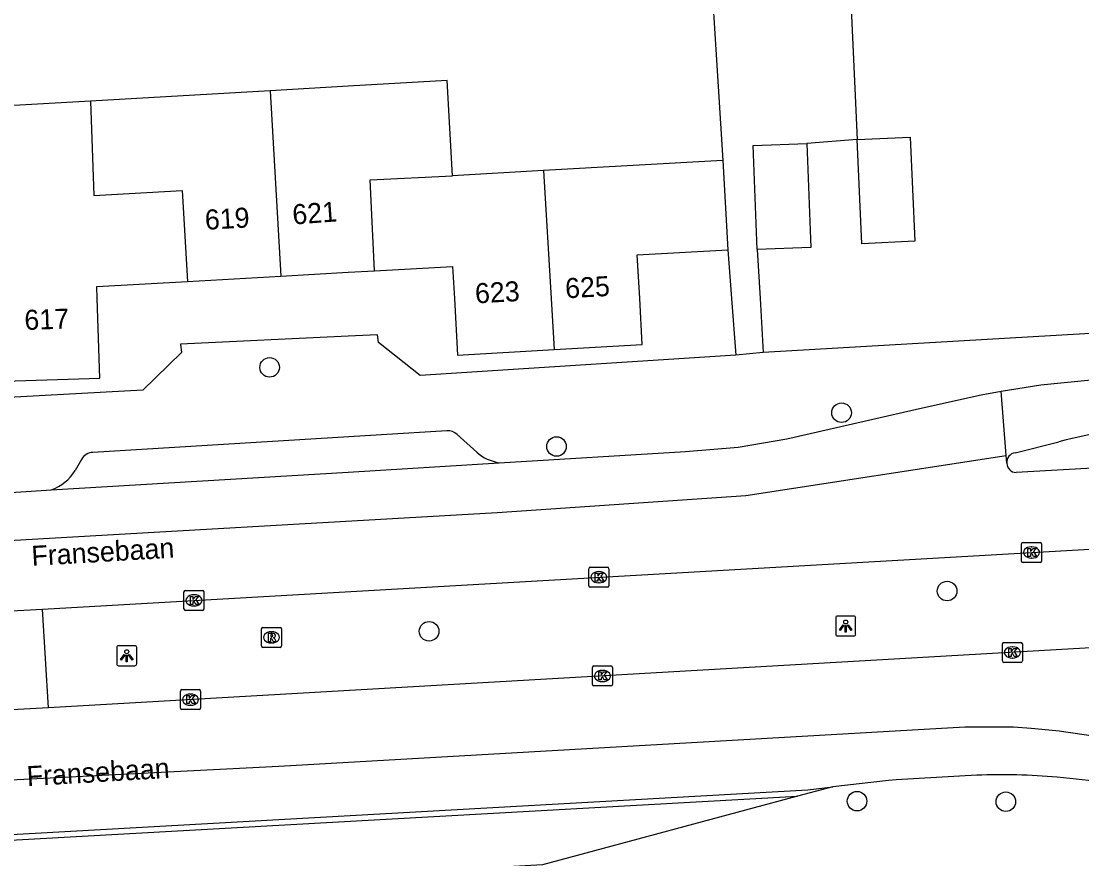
# Model space of a CAD drawing. Extents: x 158461 to 159795, y 387220 to 388672.
# Drawn here: x 158983.7 to 159036.6, y 387722 to 387763.8 of the extents above; entities that cross this region are included whole.
import ezdxf

# ---------------------------------------------------------------- set-up
doc = ezdxf.new("R2010")
doc.units = 0
for name, color, linetype in [('IMGEO_Boom', 7, 'Continuous'), ('IMGEO_Fietspad_open', 7, 'Continuous'), ('IMGEO_Kolk', 7, 'Continuous'), ('IMGEO_Lichtpunt', 7, 'Continuous'), ('IMGEO_Openbare_ruimte_label', 7, 'Continuous'), ('IMGEO_Pand', 7, 'Continuous'), ('IMGEO_Pand_nummerreeks', 7, 'Continuous'), ('IMGEO_Rijbaan_lokaal_gesloten', 7, 'Continuous'), ('IMGEO_Rijbaan_lokaal_open', 7, 'Continuous'), ('IMGEO_Rioolput', 7, 'Continuous'), ('IMGEO_Voetpad_open', 7, 'Continuous')]:
    doc.layers.add(name, color=color, linetype=linetype)

msp = doc.modelspace()

# ---------------------------------------------------------------- linework, layer by layer
at = {"layer": 'IMGEO_Boom'}
for centre in [(158996.086, 387746.564), (159024.639, 387744.299), (159010.409, 387742.613), (159029.907, 387735.394), (159004.048, 387733.385), (159025.413, 387724.9), (159032.84, 387724.874)]:
    msp.add_circle(centre, 0.489, dxfattribs=at)
at = {"layer": 'IMGEO_Fietspad_open'}
for points in [[(159032.611, 387745.374), (159034.584, 387745.692), (159040.106, 387746.234), (159063.568, 387747.576), (159077.533, 387748.549)], [(159033.304, 387742.303), (159035.481, 387742.844)]]:
    msp.add_lwpolyline(points, dxfattribs=at)
for centre, radius, start, end in [((159042.954, 387713.754), 30.034, 92.6632, 104.4066), ((159033.385, 387741.809), 0.5, 99.2624, 183.4447)]:
    msp.add_arc(centre, radius, start, end, dxfattribs=at)
at = {"layer": 'IMGEO_Kolk'}
for p, q in [((159033.624, 387736.894), (159033.624, 387737.746)), ((159033.699, 387737.82), (159034.551, 387737.82)), ((159034.625, 387737.746), (159034.625, 387736.894)), ((159034.112, 387737.6), (159034.137, 387737.6)), ((159034.551, 387736.82), (159033.699, 387736.82)), ((159034.135, 387737.04), (159034.11, 387737.04)), ((159012.021, 387735.658), (159012.021, 387736.51)), ((159012.096, 387736.584), (159012.948, 387736.584)), ((159012.509, 387736.364), (159012.534, 387736.364)), ((159013.022, 387736.51), (159013.022, 387735.658)), ((159012.948, 387735.584), (159012.096, 387735.584)), ((159012.532, 387735.804), (159012.507, 387735.804)), ((158991.808, 387734.502), (158991.808, 387735.354)), ((158991.883, 387735.428), (158992.735, 387735.428)), ((158992.296, 387735.208), (158992.321, 387735.208)), ((158992.809, 387735.354), (158992.809, 387734.502)), ((158992.319, 387734.648), (158992.294, 387734.648)), ((158992.735, 387734.428), (158991.883, 387734.428)), ((159032.667, 387731.902), (159032.667, 387732.754)), ((159032.742, 387732.828), (159033.594, 387732.828)), ((159033.155, 387732.608), (159033.18, 387732.608)), ((159033.668, 387732.754), (159033.668, 387731.902)), ((159033.178, 387732.048), (159033.153, 387732.048)), ((159012.2, 387730.727), (159012.2, 387731.579)), ((159012.275, 387731.653), (159013.127, 387731.653)), ((159012.688, 387731.433), (159012.713, 387731.433)), ((159013.201, 387731.579), (159013.201, 387730.727)), ((159033.594, 387731.828), (159032.742, 387731.828)), ((159012.711, 387730.873), (159012.686, 387730.873)), ((158991.633, 387729.546), (158991.633, 387730.398)), ((158991.708, 387730.472), (158992.56, 387730.472)), ((158992.121, 387730.252), (158992.146, 387730.252)), ((158992.634, 387730.398), (158992.634, 387729.546)), ((159013.127, 387730.653), (159012.275, 387730.653)), ((158992.56, 387729.472), (158991.708, 387729.472)), ((158992.144, 387729.692), (158992.119, 387729.692))]:
    msp.add_line(p, q, dxfattribs=at)
for points in [[(159033.624, 387736.894), (159033.624, 387737.746)], [(159033.699, 387737.82), (159034.551, 387737.82)], [(159034.625, 387737.746), (159034.625, 387736.894)], [(159033.945, 387737.52), (159034.068, 387737.52), (159034.068, 387737.369), (159034.198, 387737.52), (159034.362, 387737.52), (159034.216, 387737.369), (159034.369, 387737.12), (159034.217, 387737.12), (159034.132, 387737.284), (159034.068, 387737.217), (159034.068, 387737.12), (159033.945, 387737.12), (159033.945, 387737.52)], [(159034.551, 387736.82), (159033.699, 387736.82)], [(159012.021, 387735.658), (159012.021, 387736.51)], [(159012.096, 387736.584), (159012.948, 387736.584)], [(159012.342, 387736.284), (159012.465, 387736.284), (159012.465, 387736.133), (159012.595, 387736.284), (159012.759, 387736.284), (159012.613, 387736.133), (159012.766, 387735.884), (159012.614, 387735.884), (159012.529, 387736.048), (159012.465, 387735.981), (159012.465, 387735.884), (159012.342, 387735.884), (159012.342, 387736.284)], [(159013.022, 387736.51), (159013.022, 387735.658)], [(159012.948, 387735.584), (159012.096, 387735.584)], [(158991.808, 387734.502), (158991.808, 387735.354)], [(158991.883, 387735.428), (158992.735, 387735.428)], [(158992.129, 387735.128), (158992.252, 387735.128), (158992.252, 387734.977), (158992.382, 387735.128), (158992.546, 387735.128), (158992.4, 387734.977), (158992.553, 387734.728), (158992.401, 387734.728), (158992.316, 387734.892), (158992.252, 387734.825), (158992.252, 387734.728), (158992.129, 387734.728), (158992.129, 387735.128)], [(158992.809, 387735.354), (158992.809, 387734.502)], [(158992.735, 387734.428), (158991.883, 387734.428)], [(159032.667, 387731.902), (159032.667, 387732.754)], [(159032.742, 387732.828), (159033.594, 387732.828)], [(159032.988, 387732.528), (159033.111, 387732.528), (159033.111, 387732.377), (159033.241, 387732.528), (159033.405, 387732.528), (159033.259, 387732.377), (159033.412, 387732.128), (159033.26, 387732.128), (159033.175, 387732.292), (159033.111, 387732.225), (159033.111, 387732.128), (159032.988, 387732.128), (159032.988, 387732.528)], [(159033.668, 387732.754), (159033.668, 387731.902)], [(159012.2, 387730.727), (159012.2, 387731.579)], [(159012.275, 387731.653), (159013.127, 387731.653)], [(159012.521, 387731.353), (159012.644, 387731.353), (159012.644, 387731.202), (159012.774, 387731.353), (159012.938, 387731.353), (159012.792, 387731.202), (159012.945, 387730.953), (159012.793, 387730.953), (159012.708, 387731.117), (159012.644, 387731.05), (159012.644, 387730.953), (159012.521, 387730.953), (159012.521, 387731.353)], [(159013.201, 387731.579), (159013.201, 387730.727)], [(159033.594, 387731.828), (159032.742, 387731.828)], [(158991.633, 387729.546), (158991.633, 387730.398)], [(158991.708, 387730.472), (158992.56, 387730.472)], [(158992.634, 387730.398), (158992.634, 387729.546)], [(159013.127, 387730.653), (159012.275, 387730.653)], [(158991.954, 387730.172), (158992.077, 387730.172), (158992.077, 387730.021), (158992.207, 387730.172), (158992.371, 387730.172), (158992.225, 387730.021), (158992.378, 387729.772), (158992.226, 387729.772), (158992.141, 387729.936), (158992.077, 387729.869), (158992.077, 387729.772), (158991.954, 387729.772), (158991.954, 387730.172)], [(158992.56, 387729.472), (158991.708, 387729.472)]]:
    msp.add_lwpolyline(points, dxfattribs=at)
for centre, start, end in [((159033.701, 387737.744), 91.552, 178.448), ((159033.701, 387737.744), 91.552, 178.448), ((159034.549, 387737.744), 1.552, 88.448), ((159034.549, 387737.744), 1.552, 88.448), ((159033.701, 387736.896), 181.552, 268.448), ((159033.701, 387736.896), 181.552, 268.448), ((159034.549, 387736.896), 271.552, 358.448), ((159034.549, 387736.896), 271.552, 358.448), ((159012.098, 387736.508), 91.552, 178.448), ((159012.098, 387736.508), 91.552, 178.448), ((159012.946, 387736.508), 1.552, 88.448), ((159012.946, 387736.508), 1.552, 88.448), ((159012.098, 387735.66), 181.552, 268.448), ((159012.098, 387735.66), 181.552, 268.448), ((159012.946, 387735.66), 271.552, 358.448), ((159012.946, 387735.66), 271.552, 358.448), ((158991.885, 387735.352), 91.552, 178.448), ((158991.885, 387735.352), 91.552, 178.448), ((158992.733, 387735.352), 1.552, 88.448), ((158992.733, 387735.352), 1.552, 88.448), ((158991.885, 387734.504), 181.552, 268.448), ((158991.885, 387734.504), 181.552, 268.448), ((158992.733, 387734.504), 271.552, 358.448), ((158992.733, 387734.504), 271.552, 358.448), ((159032.744, 387732.752), 91.552, 178.448), ((159032.744, 387732.752), 91.552, 178.448), ((159033.592, 387732.752), 1.552, 88.448), ((159033.592, 387732.752), 1.552, 88.448), ((159032.744, 387731.904), 181.552, 268.448), ((159032.744, 387731.904), 181.552, 268.448), ((159033.592, 387731.904), 271.552, 358.448), ((159033.592, 387731.904), 271.552, 358.448), ((159012.277, 387731.577), 91.552, 178.448), ((159012.277, 387731.577), 91.552, 178.448), ((159013.125, 387731.577), 1.552, 88.448), ((159013.125, 387731.577), 1.552, 88.448), ((158991.71, 387730.396), 91.552, 178.448), ((158991.71, 387730.396), 91.552, 178.448), ((158992.558, 387730.396), 1.552, 88.448), ((158992.558, 387730.396), 1.552, 88.448), ((159012.277, 387730.729), 181.552, 268.448), ((159012.277, 387730.729), 181.552, 268.448), ((159013.125, 387730.729), 271.552, 358.448), ((159013.125, 387730.729), 271.552, 358.448), ((158991.71, 387729.548), 181.552, 268.448), ((158991.71, 387729.548), 181.552, 268.448), ((158992.558, 387729.548), 271.552, 358.448), ((158992.558, 387729.548), 271.552, 358.448)]:
    msp.add_arc(centre, 0.0765, start, end, dxfattribs=at)
for centre, major_axis, ratio, start_param, end_param in [((159034.111, 387737.32), (-0.387, 0.002), 0.722429, 4.712389, 7.853982), ((159034.136, 387737.32), (-0.39, 0.002), 0.717154, 1.570796, 4.712389), ((159012.508, 387736.084), (-0.387, 0.002), 0.722429, 4.712389, 7.853982), ((159012.533, 387736.084), (-0.39, 0.002), 0.717154, 1.570796, 4.712389), ((158992.295, 387734.928), (-0.387, 0.002), 0.722429, 4.712389, 7.853982), ((158992.32, 387734.928), (-0.39, 0.002), 0.717154, 1.570796, 4.712389), ((159033.154, 387732.328), (-0.387, 0.002), 0.722429, 4.712389, 7.853982), ((159033.179, 387732.328), (-0.39, 0.002), 0.717154, 1.570796, 4.712389), ((159012.687, 387731.153), (-0.387, 0.002), 0.722429, 4.712389, 7.853982), ((159012.712, 387731.153), (-0.39, 0.002), 0.717154, 1.570796, 4.712389), ((158992.12, 387729.972), (-0.387, 0.002), 0.722429, 4.712389, 7.853982), ((158992.145, 387729.972), (-0.39, 0.002), 0.717154, 1.570796, 4.712389)]:
    msp.add_ellipse(centre, major_axis=major_axis, ratio=ratio, start_param=start_param, end_param=end_param, dxfattribs=at)
at = {"layer": 'IMGEO_Lichtpunt'}
for p, q in [((159024.347, 387734.05), (159024.347, 387733.243)), ((159024.347, 387734.05), (159024.347, 387733.243)), ((159025.249, 387734.145), (159024.441, 387734.145)), ((159025.249, 387734.145), (159024.441, 387734.145)), ((159025.343, 387733.243), (159025.343, 387734.05)), ((159025.343, 387733.243), (159025.343, 387734.05)), ((159024.441, 387733.149), (159025.249, 387733.149)), ((159024.441, 387733.149), (159025.249, 387733.149)), ((158988.455, 387732.568), (158988.455, 387731.761)), ((158988.455, 387732.568), (158988.455, 387731.761)), ((158989.357, 387732.663), (158988.549, 387732.663)), ((158989.357, 387732.663), (158988.549, 387732.663)), ((158989.451, 387731.761), (158989.451, 387732.568)), ((158989.451, 387731.761), (158989.451, 387732.568)), ((158988.549, 387731.667), (158989.357, 387731.667)), ((158988.549, 387731.667), (158989.357, 387731.667))]:
    msp.add_line(p, q, dxfattribs=at)
for points in [[(159024.721, 387733.714), (159024.76, 387733.686), (159024.572, 387733.424), (159024.534, 387733.451), (159024.721, 387733.714)], [(159024.823, 387733.666), (159024.87, 387733.666), (159024.87, 387733.344), (159024.823, 387733.344), (159024.823, 387733.666)], [(159024.933, 387733.686), (159024.971, 387733.713), (159025.158, 387733.451), (159025.119, 387733.423), (159024.933, 387733.686)], [(158988.829, 387732.232), (158988.868, 387732.204), (158988.68, 387731.942), (158988.642, 387731.969), (158988.829, 387732.232)], [(158988.931, 387732.184), (158988.978, 387732.184), (158988.978, 387731.862), (158988.931, 387731.862), (158988.931, 387732.184)], [(158989.041, 387732.204), (158989.079, 387732.231), (158989.266, 387731.969), (158989.227, 387731.941), (158989.041, 387732.204)]]:
    msp.add_lwpolyline(points, dxfattribs=at)
for centre in [(159024.846, 387733.848), (158988.954, 387732.366)]:
    msp.add_circle(centre, 0.0994, dxfattribs=at)
for centre, start, end in [((159024.441, 387734.05), 90, 180), ((159024.441, 387734.05), 90, 180), ((159025.249, 387734.05), 0, 90), ((159025.249, 387734.05), 0, 90), ((159024.441, 387733.243), 180, 270), ((159024.441, 387733.243), 180, 270), ((159025.249, 387733.243), 270, 0), ((159025.249, 387733.243), 270, 360), ((158988.549, 387732.568), 90, 180), ((158988.549, 387732.568), 90, 180), ((158989.357, 387732.568), 0, 90), ((158989.357, 387732.568), 0, 90), ((158988.549, 387731.761), 180, 270), ((158988.549, 387731.761), 180, 270), ((158989.357, 387731.761), 270, 0), ((158989.357, 387731.761), 270, 360)]:
    msp.add_arc(centre, 0.0946, start, end, dxfattribs=at)
at = {"layer": 'IMGEO_Pand'}
for points in [[(158987.15, 387759.865), (158982.73, 387759.611), (158982.652, 387760.96), (158980.245, 387762.254)], [(159005.22, 387756.131), (159004.952, 387760.89), (159000, 387760.605), (158996.114, 387760.381)], [(158996.114, 387760.381), (158987.15, 387759.865)], [(158996.114, 387760.381), (158996.638, 387751.121)], [(158987.15, 387759.865), (158987.305, 387755.152), (158991.724, 387755.402), (158991.981, 387750.857)], [(159025.417, 387757.938), (159028.057, 387758.059), (159028.295, 387752.859), (159025.655, 387752.738), (159025.417, 387757.938)], [(158977.604, 387757.38), (158982.462, 387757.541), (158982.712, 387750), (158982.849, 387745.874), (158987.604, 387746.031), (158987.473, 387750), (158987.453, 387750.601), (158991.981, 387750.857)], [(159020.432, 387752.443), (159020.224, 387757.635), (159022.903, 387757.742)], [(159022.903, 387757.742), (159023.111, 387752.551), (159020.432, 387752.443)], [(159018.709, 387756.891), (159009.761, 387756.387)], [(159018.709, 387756.891), (159018.96, 387752.438)], [(159009.761, 387756.387), (159005.22, 387756.131)], [(159009.761, 387756.387), (159010.145, 387750), (159010.298, 387747.452)], [(159001.323, 387751.386), (159001.104, 387755.932), (159005.22, 387756.131)], [(159010.298, 387747.452), (159014.692, 387747.7), (159014.562, 387750), (159014.439, 387752.183), (159018.96, 387752.438)], [(159001.323, 387751.386), (159005.216, 387751.606), (159005.307, 387750), (159005.466, 387747.179), (159010.298, 387747.452)], [(158991.981, 387750.857), (158996.638, 387751.121)], [(158996.638, 387751.121), (159000, 387751.311), (159001.323, 387751.386)]]:
    msp.add_lwpolyline(points, dxfattribs=at)
at = {"layer": 'IMGEO_Rijbaan_lokaal_gesloten'}
for points in [[(158887.922, 387863.502), (158910.852, 387826.792), (158942.469, 387776.24), (158958.617, 387750.353), (158960.418, 387747.762), (158961.612, 387746.321), (158963.393, 387744.535), (158965.421, 387742.895), (158967.458, 387741.572), (158969.689, 387740.407), (158971.94, 387739.465), (158974.416, 387738.664), (158976.417, 387738.226), (158979.369, 387737.931), (158981.889, 387737.858), (159007.45, 387739.32), (159019.867, 387740.171), (159032.856, 387742.163)], [(159007.546, 387741.801), (159016.847, 387742.361), (159019.477, 387742.579), (159021.905, 387742.987), (159028.684, 387744.542), (159031.612, 387745.188), (159032.611, 387745.374)], [(159032.856, 387742.163), (159032.611, 387745.374)], [(159063.627, 387743.037), (159063.501, 387743.03), (159054.516, 387742.516), (159033.35, 387741.309)], [(159032.885, 387741.779), (159032.856, 387742.163)], [(158985.18, 387740.45), (159000, 387741.327), (159007.546, 387741.801)], [(158976.58, 387740.699), (158978.865, 387740.368), (158981.171, 387740.242), (158982.397, 387740.259), (158985.18, 387740.45)], [(158984.743, 387734.496), (159055.925, 387738.567)], [(158982.6, 387734.374), (158982.875, 387734.389), (158984.743, 387734.496)], [(159055.808, 387733.642), (159055.587, 387733.626), (159042.293, 387732.852), (158985.039, 387729.565)], [(158985.039, 387729.565), (158982.896, 387729.442)], [(158965.591, 387724.322), (158965.932, 387726.779), (158967.392, 387726.477), (158968.163, 387726.336), (158970.34, 387726.046), (158972.125, 387725.889), (158973.313, 387725.803), (158974.8, 387725.707), (158976.288, 387725.617), (158996.546, 387726.65), (159030.787, 387728.616), (159033.217, 387728.616), (159034.104, 387728.548), (159034.99, 387728.468), (159035.499, 387728.412), (159036.753, 387728.237), (159037.631, 387728.097), (159038.26, 387727.989), (159043.465, 387727.098), (159045.801, 387726.729), (159046.831, 387726.625), (159048.016, 387726.551)], [(159031.386, 387726.194), (159027.371, 387725.958), (159026.979, 387725.935), (159024.209, 387725.614)], [(158974.362, 387722.8), (158977.244, 387722.906), (159022.96, 387725.469), (159024.209, 387725.614)], [(159022.447, 387725.145), (159009.709, 387721.727), (158989.772, 387720.574), (158976.287, 387722.576)], [(158976.287, 387722.576), (159022.447, 387725.145)]]:
    msp.add_lwpolyline(points, dxfattribs=at)
for centre, radius, start, end in [((159033.384, 387741.808), 0.5, 183.327, 266.0602), ((159032.651, 387693.347), 32.871, 85.1983, 92.2062), ((159030.919, 387679.117), 47.199, 81.4831, 84.5483)]:
    msp.add_arc(centre, radius, start, end, dxfattribs=at)
at = {"layer": 'IMGEO_Rijbaan_lokaal_open'}
msp.add_lwpolyline([(159024.209, 387725.614), (159022.447, 387725.145)], dxfattribs=at)
at = {"layer": 'IMGEO_Rioolput'}
for p, q in [((158995.678, 387732.654), (158995.678, 387733.506)), ((158995.753, 387733.58), (158996.605, 387733.58)), ((158996.679, 387733.506), (158996.679, 387732.654)), ((158996.166, 387733.36), (158996.191, 387733.36)), ((158996.605, 387732.58), (158995.753, 387732.58)), ((158996.189, 387732.8), (158996.164, 387732.8))]:
    msp.add_line(p, q, dxfattribs=at)
for points in [[(158995.678, 387732.654), (158995.678, 387733.506)], [(158995.753, 387733.58), (158996.605, 387733.58)], [(158996.679, 387733.506), (158996.679, 387732.654)], [(158996.267, 387733.278), (158996.015, 387733.28), (158996.015, 387732.88)], [(158996.015, 387732.88), (158996.139, 387732.88), (158996.139, 387733.042), (158996.15, 387733.042)], [(158996.193, 387733.199), (158996.139, 387733.199), (158996.139, 387733.118)], [(158996.139, 387733.118), (158996.191, 387733.118)], [(158996.197, 387733.013), (158996.268, 387732.88), (158996.408, 387732.88), (158996.343, 387733.006)], [(158996.605, 387732.58), (158995.753, 387732.58)]]:
    msp.add_lwpolyline(points, dxfattribs=at)
for centre, radius, start, end in [((158995.755, 387733.504), 0.0765, 91.552, 178.448), ((158995.755, 387733.504), 0.0765, 91.552, 178.448), ((158996.603, 387733.504), 0.0765, 1.552, 88.448), ((158996.603, 387733.504), 0.0765, 1.552, 88.448), ((158996.149, 387732.989), 0.0533, 26.0293, 88.6989), ((158996.175, 387733.307), 0.19, 274.7715, 282.9687), ((158996.199, 387733.103), 0.0964, 77.0061, 93.1865), ((158996.213, 387733.16), 0.0378, 276.6634, 79.6772), ((158996.266, 387733.168), 0.109, 350.3612, 89.416), ((158996.264, 387733.168), 0.112, 277.5842, 350.9817), ((158996.248, 387732.953), 0.108, 29.5134, 73.7905), ((158995.755, 387732.656), 0.0765, 181.552, 268.448), ((158995.755, 387732.656), 0.0765, 181.552, 268.448), ((158996.603, 387732.656), 0.0765, 271.552, 358.448), ((158996.603, 387732.656), 0.0765, 271.552, 358.448)]:
    msp.add_arc(centre, radius, start, end, dxfattribs=at)
for centre, major_axis, ratio, start_param, end_param in [((158996.165, 387733.08), (-0.387, 0.002), 0.722429, 4.712389, 7.853982), ((158996.19, 387733.08), (-0.39, 0.002), 0.717154, 1.570796, 4.712389)]:
    msp.add_ellipse(centre, major_axis=major_axis, ratio=ratio, start_param=start_param, end_param=end_param, dxfattribs=at)
at = {"layer": 'IMGEO_Voetpad_open'}
for points in [[(159017.499, 387771.412), (159017.79, 387771.43), (159018.709, 387756.891)], [(159025.071, 387765.606), (159025.417, 387757.938)], [(159025.417, 387757.938), (159022.903, 387757.742)], [(159018.96, 387752.438), (159019.145, 387750), (159019.359, 387747.168)], [(159020.432, 387752.443), (159020.569, 387750), (159020.719, 387747.307)], [(159056.408, 387751.415), (159055.221, 387750), (159054.612, 387749.274), (159053.709, 387749.222), (159020.719, 387747.307)], [(159019.359, 387747.168), (159003.595, 387746.159), (159001.516, 387747.8), (159001.476, 387748.19), (159000, 387748.121), (158991.639, 387747.729), (158991.689, 387747.309), (158989.75, 387745.431), (158982.752, 387745.036), (158979.374, 387745.118), (158976.31, 387745.668), (158974.954, 387749.404), (158973.504, 387750), (158973.039, 387750.191), (158972.206, 387750), (158969.131, 387749.295)], [(159020.719, 387747.307), (159019.359, 387747.168)], [(159004.937, 387743.393), (158987.259, 387742.319)], [(159006.426, 387742.323), (159005.451, 387743.211)], [(158986.693, 387741.967), (158986.374, 387741.408)], [(158985.039, 387729.565), (158984.743, 387734.496)]]:
    msp.add_lwpolyline(points, dxfattribs=at)
for centre, radius, start, end in [((159004.978, 387742.691), 0.703, 47.6802, 93.3231), ((158987.299, 387741.624), 0.697, 93.2915, 150.4642), ((159007.899, 387744.021), 2.248, 229.0551, 260.9671), ((158984.461, 387742.569), 2.238, 288.74, 328.7433)]:
    msp.add_arc(centre, radius, start, end, dxfattribs=at)

# ---------------------------------------------------------------- texts
at = {"layer": 'IMGEO_Openbare_ruimte_label'}
for p in [(158984.225, 387736.645), (158983.989, 387725.645)]:
    msp.add_text('Fransebaan', height=1, rotation=3.3833, dxfattribs=at).set_placement(p)
at = {"layer": 'IMGEO_Pand_nummerreeks'}
for s, rotation, p in [('621', 4.1811, (158997.257, 387753.693)), ('619', 3.2446, (158992.881, 387753.432)), ('625', 3.2321, (159010.867, 387750.008)), ('623', 3.2337, (159006.367, 387749.754)), ('617', 1.8911, (158983.857, 387748.429))]:
    msp.add_text(s, height=1, rotation=rotation, dxfattribs=at).set_placement(p)

doc.saveas('drawing.dxf')
